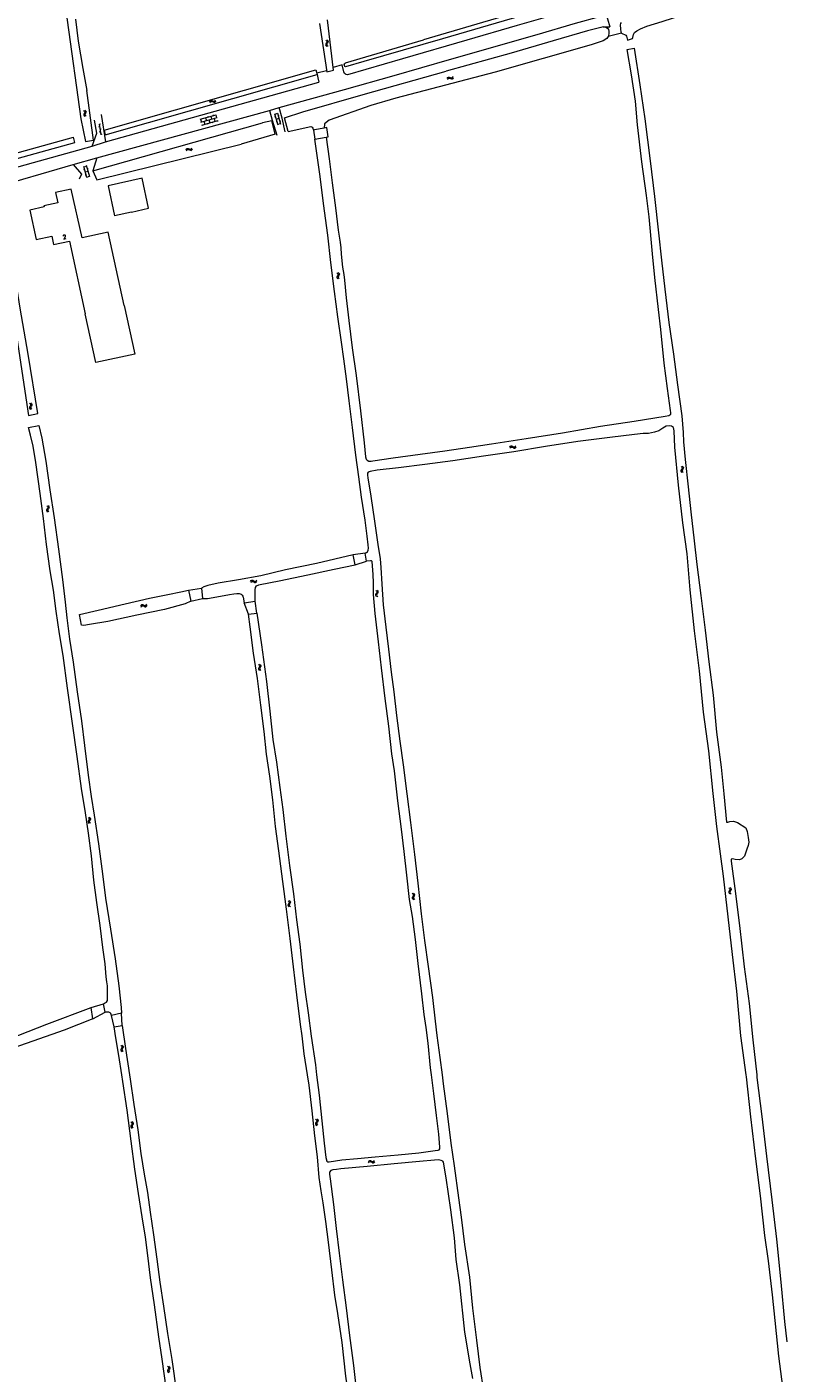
# Model space of a CAD drawing. Header units: metres. Extents: x 189705 to 199106, y 581686 to 588448.
# Tile 411 of 555: x 196180 to 196484, y 587381 to 587919. Entities that reach past the tile are written whole.
import ezdxf

# ---------------------------------------------------------------- set-up
doc = ezdxf.new("R2010")
doc.units = ezdxf.units.M
doc.layers.add('B-WA-OG-GBKN-G', color=7, linetype='Continuous', lineweight=18)
doc.styles.add('Style-STANDARD', font='STANDARD.shx')

msp = doc.modelspace()

# ---------------------------------------------------------------- linework, layer by layer
at = {"layer": 'B-WA-OG-GBKN-G'}
for p, q in [((196299.926, 587912.359), (196299.873, 587912.034)), ((196299.873, 587912.034), (196300.038, 587911.74)), ((196299.913, 587913.941), (196300.226, 587913.681)), ((196300.133, 587912.71), (196299.926, 587912.359)), ((196300.038, 587911.74), (196300.354, 587911.48)), ((196300.337, 587913.072), (196300.133, 587912.71)), ((196300.226, 587913.681), (196300.386, 587913.394)), ((196300.386, 587913.394), (196300.337, 587913.072)), ((196300.417, 587912.445), (196300.364, 587912.12)), ((196300.364, 587912.12), (196300.527, 587911.825)), ((196300.402, 587914.027), (196300.717, 587913.769)), ((196300.622, 587912.798), (196300.417, 587912.445)), ((196300.527, 587911.825), (196300.843, 587911.566)), ((196300.827, 587913.15), (196300.622, 587912.798)), ((196300.717, 587913.769), (196300.879, 587913.484)), ((196300.879, 587913.484), (196300.827, 587913.15)), ((196348.722, 587898.983), (196348.978, 587899.187)), ((196348.978, 587899.187), (196349.316, 587899.189)), ((196349.316, 587899.189), (196349.696, 587899.042)), ((196350.406, 587898.894), (196350.671, 587899.101)), ((196350.671, 587899.101), (196350.878, 587899.454)), ((196348.518, 587898.63), (196348.722, 587898.983)), ((196348.679, 587898.161), (196348.887, 587898.512)), ((196348.887, 587898.512), (196349.145, 587898.715)), ((196349.145, 587898.715), (196349.471, 587898.717)), ((196349.471, 587898.717), (196349.86, 587898.573)), ((196349.696, 587899.042), (196350.077, 587898.895)), ((196349.86, 587898.573), (196350.24, 587898.424)), ((196350.077, 587898.895), (196350.406, 587898.894)), ((196350.24, 587898.424), (196350.569, 587898.422)), ((196350.569, 587898.422), (196350.833, 587898.632)), ((196350.833, 587898.632), (196351.04, 587898.984)), ((196253.51, 587889.321), (196253.715, 587889.673)), ((196253.67, 587888.851), (196253.878, 587889.201)), ((196253.715, 587889.673), (196253.972, 587889.877)), ((196253.878, 587889.201), (196254.137, 587889.404)), ((196253.972, 587889.877), (196254.31, 587889.877)), ((196254.137, 587889.404), (196254.463, 587889.405)), ((196254.31, 587889.877), (196254.689, 587889.729)), ((196254.463, 587889.405), (196254.851, 587889.259)), ((196254.689, 587889.729), (196255.07, 587889.581)), ((196254.851, 587889.259), (196255.231, 587889.109)), ((196255.07, 587889.581), (196255.399, 587889.579)), ((196255.231, 587889.109), (196255.56, 587889.107)), ((196255.399, 587889.579), (196255.665, 587889.785)), ((196255.56, 587889.107), (196255.825, 587889.315)), ((196255.665, 587889.785), (196255.873, 587890.137)), ((196255.825, 587889.315), (196256.033, 587889.667)), ((196203.109, 587885.848), (196203.434, 587885.602)), ((196203.193, 587884.268), (196203.154, 587883.941)), ((196203.154, 587883.941), (196203.332, 587883.655)), ((196203.384, 587884.629), (196203.193, 587884.268)), ((196203.332, 587883.655), (196203.659, 587883.409)), ((196203.571, 587884.999), (196203.384, 587884.629)), ((196203.434, 587885.602), (196203.606, 587885.323)), ((196203.606, 587885.323), (196203.571, 587884.999)), ((196203.594, 587885.955), (196203.92, 587885.712)), ((196203.68, 587884.376), (196203.641, 587884.049)), ((196203.641, 587884.049), (196203.817, 587883.762)), ((196203.868, 587884.738), (196203.68, 587884.376)), ((196203.817, 587883.762), (196204.144, 587883.517)), ((196204.058, 587885.098), (196203.868, 587884.738)), ((196203.92, 587885.712), (196204.094, 587885.435)), ((196204.094, 587885.435), (196204.058, 587885.098)), ((196249.692, 587882.309), (196256.145, 587884.111)), ((196250.015, 587881.153), (196256.468, 587882.956)), ((196252.838, 587883.499), (196252.919, 587883.21)), ((196253.93, 587883.493), (196254.253, 587882.337)), ((196254.861, 587884.064), (196254.941, 587883.775)), ((196255.953, 587884.057), (196256.275, 587882.902)), ((196279.444, 587884.439), (196280.709, 587880.017)), ((196280.652, 587884.577), (196279.499, 587884.247)), ((196279.788, 587883.236), (196279.5, 587883.153)), ((196280.597, 587884.77), (196281.863, 587880.347)), ((196281.203, 587883.745), (196280.914, 587883.662)), ((196209.494, 587879.222), (196209, 587879.145)), ((196209.308, 587880.408), (196209.99, 587876.061)), ((196209.833, 587880.288), (196209.339, 587880.21)), ((196210.143, 587878.312), (196209.649, 587878.235)), ((196249.885, 587882.363), (196250.208, 587881.207)), ((196250.337, 587879.999), (196256.79, 587881.802)), ((196250.53, 587880.053), (196250.611, 587879.764)), ((196250.815, 587882.934), (196250.896, 587882.645)), ((196251.219, 587881.489), (196251.541, 587880.335)), ((196251.907, 587882.928), (196252.23, 587881.772)), ((196252.553, 587880.618), (196252.633, 587880.329)), ((196253.241, 587882.054), (196253.564, 587880.9)), ((196254.575, 587881.183), (196254.656, 587880.894)), ((196255.264, 587882.619), (196255.586, 587881.465)), ((196256.598, 587881.748), (196256.678, 587881.459)), ((196281.23, 587882.558), (196280.076, 587882.228)), ((196280.365, 587881.219), (196280.077, 587881.136)), ((196281.808, 587880.539), (196280.654, 587880.209)), ((196281.835, 587881.535), (196281.547, 587881.453)), ((196209.804, 587877.247), (196209.31, 587877.169)), ((196210.453, 587876.336), (196209.959, 587876.259)), ((196244.079, 587870.081), (196244.283, 587870.434)), ((196244.24, 587869.612), (196244.448, 587869.963)), ((196244.283, 587870.434), (196244.539, 587870.638)), ((196244.448, 587869.963), (196244.706, 587870.166)), ((196244.539, 587870.638), (196244.877, 587870.64)), ((196244.706, 587870.166), (196245.032, 587870.168)), ((196244.877, 587870.64), (196245.257, 587870.493)), ((196245.032, 587870.168), (196245.421, 587870.024)), ((196245.257, 587870.493), (196245.638, 587870.346)), ((196245.421, 587870.024), (196245.801, 587869.875)), ((196245.638, 587870.346), (196245.967, 587870.345)), ((196245.801, 587869.875), (196246.13, 587869.873)), ((196245.967, 587870.345), (196246.232, 587870.552)), ((196246.13, 587869.873), (196246.394, 587870.083)), ((196246.232, 587870.552), (196246.439, 587870.905)), ((196246.394, 587870.083), (196246.601, 587870.435)), ((196204.383, 587859), (196203.15, 587863.431)), ((196203.169, 587862.243), (196203.458, 587862.323)), ((196203.203, 587863.239), (196204.359, 587863.56)), ((196203.766, 587861.216), (196204.923, 587861.537)), ((196205.539, 587859.321), (196204.306, 587863.753)), ((196204.641, 587862.549), (196204.93, 587862.629)), ((196203.785, 587860.029), (196204.074, 587860.11)), ((196204.329, 587859.192), (196205.486, 587859.514)), ((196205.203, 587860.528), (196205.493, 587860.608)), ((196304.394, 587819.316), (196304.335, 587818.992)), ((196304.335, 587818.992), (196304.495, 587818.695)), ((196304.606, 587819.664), (196304.394, 587819.316)), ((196304.406, 587820.898), (196304.715, 587820.633)), ((196304.495, 587818.695), (196304.807, 587818.43)), ((196304.816, 587820.022), (196304.606, 587819.664)), ((196304.715, 587820.633), (196304.87, 587820.343)), ((196304.87, 587820.343), (196304.816, 587820.022)), ((196304.886, 587819.394), (196304.828, 587819.07)), ((196304.828, 587819.07), (196304.986, 587818.773)), ((196305.097, 587819.744), (196304.886, 587819.394)), ((196304.896, 587820.975), (196305.207, 587820.713)), ((196304.986, 587818.773), (196305.297, 587818.508)), ((196305.307, 587820.092), (196305.097, 587819.744)), ((196305.207, 587820.713), (196305.364, 587820.426)), ((196305.364, 587820.426), (196305.307, 587820.092)), ((196181.469, 587768.708), (196181.788, 587768.455)), ((196181.517, 587767.127), (196181.471, 587766.801)), ((196181.471, 587766.801), (196181.643, 587766.51)), ((196181.716, 587767.483), (196181.517, 587767.127)), ((196181.643, 587766.51), (196181.964, 587766.257)), ((196181.912, 587767.848), (196181.716, 587767.483)), ((196181.788, 587768.455), (196181.954, 587768.172)), ((196181.954, 587768.172), (196181.912, 587767.848)), ((196181.956, 587768.804), (196182.277, 587768.554)), ((196182.006, 587767.223), (196181.961, 587766.898)), ((196181.961, 587766.898), (196182.13, 587766.607)), ((196182.203, 587767.581), (196182.006, 587767.223)), ((196182.13, 587766.607), (196182.451, 587766.354)), ((196182.4, 587767.937), (196182.203, 587767.581)), ((196182.277, 587768.554), (196182.445, 587768.273)), ((196182.445, 587768.273), (196182.4, 587767.937)), ((196373.498, 587751.179), (196373.753, 587751.497)), ((196373.588, 587750.691), (196373.845, 587751.007)), ((196373.753, 587751.497), (196374.036, 587751.661)), ((196373.845, 587751.007), (196374.131, 587751.169)), ((196374.036, 587751.661), (196374.371, 587751.612)), ((196374.131, 587751.169), (196374.453, 587751.122)), ((196374.371, 587751.612), (196374.725, 587751.409)), ((196374.453, 587751.122), (196374.816, 587750.921)), ((196374.725, 587751.409), (196375.08, 587751.208)), ((196374.816, 587750.921), (196375.17, 587750.717)), ((196375.08, 587751.208), (196375.405, 587751.157)), ((196375.17, 587750.717), (196375.495, 587750.667)), ((196375.405, 587751.157), (196375.698, 587751.322)), ((196375.495, 587750.667), (196375.788, 587750.834)), ((196375.698, 587751.322), (196375.955, 587751.64)), ((196375.788, 587750.834), (196376.045, 587751.152)), ((196442.01, 587743.429), (196442.314, 587743.158)), ((196442.314, 587743.158), (196442.464, 587742.866)), ((196442.502, 587743.497), (196442.808, 587743.228)), ((196442.808, 587743.228), (196442.959, 587742.938)), ((196442.959, 587742.938), (196442.895, 587742.605)), ((196441.966, 587741.848), (196441.902, 587741.525)), ((196441.902, 587741.525), (196442.056, 587741.225)), ((196442.186, 587742.192), (196441.966, 587741.848)), ((196442.056, 587741.225), (196442.362, 587740.954)), ((196442.403, 587742.545), (196442.186, 587742.192)), ((196442.46, 587741.916), (196442.396, 587741.593)), ((196442.396, 587741.593), (196442.548, 587741.293)), ((196442.464, 587742.866), (196442.403, 587742.545)), ((196442.678, 587742.262), (196442.46, 587741.916)), ((196442.548, 587741.293), (196442.854, 587741.022)), ((196442.895, 587742.605), (196442.678, 587742.262)), ((196188.386, 587727.657), (196188.685, 587727.38)), ((196188.761, 587726.765), (196188.538, 587726.416)), ((196188.685, 587727.38), (196188.828, 587727.085)), ((196188.828, 587727.085), (196188.761, 587726.765)), ((196188.879, 587727.715), (196189.18, 587727.441)), ((196189.255, 587726.816), (196189.031, 587726.477)), ((196189.18, 587727.441), (196189.325, 587727.148)), ((196189.325, 587727.148), (196189.255, 587726.816)), ((196188.312, 587726.076), (196188.241, 587725.755)), ((196188.241, 587725.755), (196188.389, 587725.452)), ((196188.538, 587726.416), (196188.312, 587726.076)), ((196188.389, 587725.452), (196188.69, 587725.175)), ((196188.807, 587726.135), (196188.736, 587725.814)), ((196188.736, 587725.814), (196188.882, 587725.511)), ((196189.031, 587726.477), (196188.807, 587726.135)), ((196188.882, 587725.511), (196189.183, 587725.234)), ((196269.858, 587697.419), (196270.109, 587697.74)), ((196269.954, 587696.932), (196270.207, 587697.251)), ((196270.109, 587697.74), (196270.39, 587697.908)), ((196270.207, 587697.251), (196270.49, 587697.417)), ((196270.39, 587697.908), (196270.725, 587697.863)), ((196270.49, 587697.417), (196270.814, 587697.374)), ((196270.725, 587697.863), (196271.081, 587697.665)), ((196270.814, 587697.374), (196271.179, 587697.178)), ((196271.081, 587697.665), (196271.439, 587697.468)), ((196271.179, 587697.178), (196271.535, 587696.979)), ((196271.439, 587697.468), (196271.765, 587697.422)), ((196271.535, 587696.979), (196271.861, 587696.933)), ((196271.765, 587697.422), (196272.056, 587697.591)), ((196271.861, 587696.933), (196272.152, 587697.104)), ((196272.056, 587697.591), (196272.308, 587697.913)), ((196272.152, 587697.104), (196272.405, 587697.425)), ((196319.861, 587692.218), (196319.787, 587691.898)), ((196319.787, 587691.898), (196319.932, 587691.593)), ((196320.091, 587692.555), (196319.861, 587692.218)), ((196319.932, 587691.593), (196320.229, 587691.313)), ((196319.952, 587693.798), (196320.248, 587693.518)), ((196320.318, 587692.902), (196320.091, 587692.555)), ((196320.248, 587693.518), (196320.389, 587693.221)), ((196320.357, 587692.272), (196320.282, 587691.951)), ((196320.282, 587691.951), (196320.425, 587691.646)), ((196320.389, 587693.221), (196320.318, 587692.902)), ((196320.585, 587692.611), (196320.357, 587692.272)), ((196320.425, 587691.646), (196320.723, 587691.366)), ((196320.446, 587693.851), (196320.744, 587693.573)), ((196320.812, 587692.948), (196320.585, 587692.611)), ((196320.744, 587693.573), (196320.886, 587693.278)), ((196320.886, 587693.278), (196320.812, 587692.948)), ((196225.933, 587687.618), (196226.161, 587687.955)), ((196226.063, 587687.138), (196226.293, 587687.474)), ((196226.161, 587687.955), (196226.43, 587688.142)), ((196226.293, 587687.474), (196226.564, 587687.659)), ((196226.43, 587688.142), (196226.768, 587688.12)), ((196226.564, 587687.659), (196226.89, 587687.639)), ((196226.768, 587688.12), (196227.137, 587687.948)), ((196226.89, 587687.639), (196227.268, 587687.469)), ((196227.137, 587687.948), (196227.507, 587687.776)), ((196227.268, 587687.469), (196227.637, 587687.294)), ((196227.507, 587687.776), (196227.835, 587687.752)), ((196227.637, 587687.294), (196227.965, 587687.271)), ((196227.835, 587687.752), (196228.114, 587687.941)), ((196227.965, 587687.271), (196228.243, 587687.461)), ((196228.114, 587687.941), (196228.344, 587688.279)), ((196228.243, 587687.461), (196228.474, 587687.799)), ((196273.046, 587662.607), (196272.996, 587662.282)), ((196272.996, 587662.282), (196273.163, 587661.989)), ((196273.018, 587664.189), (196273.334, 587663.932)), ((196273.25, 587662.961), (196273.046, 587662.607)), ((196273.45, 587663.324), (196273.25, 587662.961)), ((196273.334, 587663.932), (196273.497, 587663.647)), ((196273.497, 587663.647), (196273.45, 587663.324)), ((196273.536, 587662.698), (196273.486, 587662.373)), ((196273.486, 587662.373), (196273.652, 587662.08)), ((196273.506, 587664.279), (196273.824, 587664.025)), ((196273.738, 587663.053), (196273.536, 587662.698)), ((196273.94, 587663.406), (196273.738, 587663.053)), ((196273.824, 587664.025), (196273.988, 587663.742)), ((196273.988, 587663.742), (196273.94, 587663.406)), ((196273.163, 587661.989), (196273.481, 587661.733)), ((196273.652, 587662.08), (196273.97, 587661.823)), ((196204.873, 587603.021), (196205.192, 587602.768)), ((196205.361, 587603.117), (196205.681, 587602.866)), ((196204.919, 587601.44), (196204.872, 587601.114)), ((196204.872, 587601.114), (196205.043, 587600.823)), ((196205.119, 587601.796), (196204.919, 587601.44)), ((196205.043, 587600.823), (196205.364, 587600.57)), ((196205.315, 587602.161), (196205.119, 587601.796)), ((196205.192, 587602.768), (196205.358, 587602.484)), ((196205.358, 587602.484), (196205.315, 587602.161)), ((196205.408, 587601.536), (196205.362, 587601.21)), ((196205.362, 587601.21), (196205.53, 587600.919)), ((196205.606, 587601.893), (196205.408, 587601.536)), ((196205.53, 587600.919), (196205.851, 587600.666)), ((196205.804, 587602.249), (196205.606, 587601.893)), ((196205.681, 587602.866), (196205.849, 587602.584)), ((196205.849, 587602.584), (196205.804, 587602.249)), ((196334.853, 587572.27), (196334.522, 587572.511)), ((196334.6, 587570.594), (196334.632, 587570.931)), ((196334.779, 587570.319), (196334.6, 587570.594)), ((196334.632, 587570.931), (196334.816, 587571.294)), ((196334.816, 587571.294), (196334.999, 587571.659)), ((196335.033, 587571.986), (196334.853, 587572.27)), ((196334.999, 587571.659), (196335.033, 587571.986)), ((196335.336, 587572.385), (196335.005, 587572.626)), ((196335.087, 587570.713), (196335.117, 587571.038)), ((196335.263, 587570.436), (196335.087, 587570.713)), ((196335.117, 587571.038), (196335.299, 587571.411)), ((196335.299, 587571.411), (196335.484, 587571.774)), ((196335.518, 587572.101), (196335.336, 587572.385)), ((196335.484, 587571.774), (196335.518, 587572.101)), ((196461.105, 587573.265), (196461.051, 587572.94)), ((196461.051, 587572.94), (196461.215, 587572.646)), ((196461.094, 587574.847), (196461.408, 587574.586)), ((196461.312, 587573.616), (196461.105, 587573.265)), ((196461.215, 587572.646), (196461.53, 587572.385)), ((196461.517, 587573.977), (196461.312, 587573.616)), ((196461.408, 587574.586), (196461.567, 587574.299)), ((196461.567, 587574.299), (196461.517, 587573.977)), ((196461.596, 587573.35), (196461.542, 587573.025)), ((196461.542, 587573.025), (196461.705, 587572.731)), ((196461.584, 587574.932), (196461.899, 587574.674)), ((196461.802, 587573.703), (196461.596, 587573.35)), ((196461.705, 587572.731), (196462.02, 587572.47)), ((196462.007, 587574.054), (196461.802, 587573.703)), ((196461.899, 587574.674), (196462.06, 587574.389)), ((196462.06, 587574.389), (196462.007, 587574.054)), ((196284.858, 587568.089), (196284.806, 587567.764)), ((196284.806, 587567.764), (196284.972, 587567.47)), ((196284.838, 587569.671), (196285.153, 587569.412)), ((196285.064, 587568.442), (196284.858, 587568.089)), ((196284.972, 587567.47), (196285.289, 587567.212)), ((196285.266, 587568.804), (196285.064, 587568.442)), ((196285.153, 587569.412), (196285.314, 587569.126)), ((196285.314, 587569.126), (196285.266, 587568.804)), ((196285.349, 587568.177), (196285.297, 587567.852)), ((196285.297, 587567.852), (196285.461, 587567.558)), ((196285.327, 587569.759), (196285.644, 587569.502)), ((196285.552, 587568.531), (196285.349, 587568.177)), ((196285.461, 587567.558), (196285.778, 587567.3)), ((196285.756, 587568.884), (196285.552, 587568.531)), ((196285.644, 587569.502), (196285.806, 587569.218)), ((196285.806, 587569.218), (196285.756, 587568.884)), ((196335.109, 587570.081), (196334.779, 587570.319)), ((196335.592, 587570.196), (196335.263, 587570.436)), ((196217.947, 587511.75), (196218.268, 587511.5)), ((196218.268, 587511.5), (196218.437, 587511.218)), ((196218.433, 587511.851), (196218.756, 587511.603)), ((196218.756, 587511.603), (196218.927, 587511.324)), ((196218.008, 587510.17), (196217.965, 587509.843)), ((196217.965, 587509.843), (196218.139, 587509.554)), ((196218.205, 587510.527), (196218.008, 587510.17)), ((196218.139, 587509.554), (196218.462, 587509.304)), ((196218.397, 587510.895), (196218.205, 587510.527)), ((196218.437, 587511.218), (196218.397, 587510.895)), ((196218.497, 587510.27), (196218.454, 587509.944)), ((196218.454, 587509.944), (196218.625, 587509.655)), ((196218.691, 587510.63), (196218.497, 587510.27)), ((196218.625, 587509.655), (196218.949, 587509.405)), ((196218.885, 587510.987), (196218.691, 587510.63)), ((196218.927, 587511.324), (196218.885, 587510.987)), ((196221.975, 587481.18), (196222.294, 587480.927)), ((196222.023, 587479.599), (196221.977, 587479.273)), ((196221.977, 587479.273), (196222.149, 587478.982)), ((196222.222, 587479.955), (196222.023, 587479.599)), ((196222.418, 587480.32), (196222.222, 587479.955)), ((196222.294, 587480.927), (196222.46, 587480.644)), ((196222.46, 587480.644), (196222.418, 587480.32)), ((196222.462, 587481.276), (196222.783, 587481.026)), ((196222.512, 587479.695), (196222.467, 587479.37)), ((196222.467, 587479.37), (196222.636, 587479.079)), ((196222.709, 587480.053), (196222.512, 587479.695)), ((196222.636, 587479.079), (196222.957, 587478.826)), ((196222.906, 587480.409), (196222.709, 587480.053)), ((196222.783, 587481.026), (196222.951, 587480.745)), ((196222.951, 587480.745), (196222.906, 587480.409)), ((196295.898, 587480.676), (196295.844, 587480.352)), ((196295.844, 587480.352), (196296.008, 587480.057)), ((196295.891, 587482.258), (196296.204, 587481.997)), ((196296.107, 587481.027), (196295.898, 587480.676)), ((196296.008, 587480.057), (196296.322, 587479.796)), ((196296.312, 587481.388), (196296.107, 587481.027)), ((196296.204, 587481.997), (196296.363, 587481.71)), ((196296.363, 587481.71), (196296.312, 587481.388)), ((196296.39, 587480.76), (196296.336, 587480.436)), ((196296.336, 587480.436), (196296.497, 587480.141)), ((196296.381, 587482.342), (196296.695, 587482.083)), ((196296.596, 587481.113), (196296.39, 587480.76)), ((196296.497, 587480.141), (196296.812, 587479.88)), ((196296.802, 587481.464), (196296.596, 587481.113)), ((196296.695, 587482.083), (196296.856, 587481.798)), ((196296.856, 587481.798), (196296.802, 587481.464)), ((196222.149, 587478.982), (196222.47, 587478.729)), ((196316.989, 587465.336), (196317.257, 587465.642)), ((196317.057, 587464.844), (196317.328, 587465.149)), ((196317.257, 587465.642), (196317.547, 587465.794)), ((196317.328, 587465.149), (196317.62, 587465.298)), ((196317.547, 587465.794), (196317.88, 587465.73)), ((196317.62, 587465.298), (196317.94, 587465.237)), ((196317.88, 587465.73), (196318.224, 587465.513)), ((196317.94, 587465.237), (196318.294, 587465.021)), ((196318.224, 587465.513), (196318.57, 587465.296)), ((196318.294, 587465.021), (196318.638, 587464.802)), ((196318.57, 587465.296), (196318.893, 587465.231)), ((196318.638, 587464.802), (196318.961, 587464.737)), ((196318.893, 587465.231), (196319.193, 587465.383)), ((196318.961, 587464.737), (196319.261, 587464.891)), ((196319.193, 587465.383), (196319.463, 587465.69)), ((196319.261, 587464.891), (196319.532, 587465.198)), ((196236.677, 587383.398), (196236.995, 587383.143)), ((196236.919, 587382.171), (196236.718, 587381.816)), ((196237.116, 587382.536), (196236.919, 587382.171)), ((196236.995, 587383.143), (196237.16, 587382.859)), ((196237.16, 587382.859), (196237.116, 587382.536)), ((196237.165, 587383.492), (196237.485, 587383.24)), ((196237.406, 587382.268), (196237.207, 587381.911)), ((196237.605, 587382.622), (196237.406, 587382.268)), ((196237.485, 587383.24), (196237.651, 587382.958)), ((196237.651, 587382.958), (196237.605, 587382.622)), ((196236.718, 587381.816), (196236.67, 587381.49)), ((196236.67, 587381.49), (196236.84, 587381.199)), ((196236.84, 587381.199), (196237.16, 587380.945)), ((196237.207, 587381.911), (196237.16, 587381.585)), ((196237.16, 587381.585), (196237.328, 587381.293)), ((196237.328, 587381.293), (196237.648, 587381.039))]:
    msp.add_line(p, q, dxfattribs=at)
at = {"layer": 'B-WA-OG-GBKN-G', "flags": 128}
for points in [[(196193.392, 587953.142), (196191.612, 587951.259), (196190.196, 587949.449), (196189.484, 587947.29), (196189.634, 587945.166), (196190.902, 587943.397), (196192.743, 587942.077), (196193.658, 587940.69), (196194.063, 587938.726), (196196.552, 587921.985), (196201.937, 587882.525)], [(196431.364, 587935.317), (196413.539, 587930.341), (196394.24, 587924.938), (196376.517, 587919.837), (196356.327, 587913.978), (196330.569, 587906.477), (196308.65, 587900.138), (196308.116, 587900.164), (196307.837, 587900.317), (196307.456, 587900.547), (196307.102, 587901.284), (196306.523, 587904.106), (196302.944, 587902.974)], [(196410.112, 587932.558), (196374.431, 587922.572), (196346.632, 587914.435), (196315.189, 587905.446), (196307.878, 587903.32), (196307.57, 587903.467), (196307.341, 587904.311), (196307.407, 587904.592), (196307.796, 587904.847), (196339.046, 587914.059)], [(196409.074, 587934.567), (196404.726, 587933.254), (196385.808, 587927.799), (196360.329, 587920.297), (196339.046, 587914.059)], [(196422.609, 587914.584), (196422.686, 587915.054), (196422.967, 587916.222), (196423.426, 587916.958), (196424.393, 587917.744), (196425.767, 587918.504), (196428.386, 587919.49), (196434.439, 587921.385), (196443.161, 587924.165), (196455.468, 587928.056), (196469.174, 587932.123), (196477.006, 587934.523), (196481.507, 587935.81)], [(196199.919, 587922.387), (196200.97, 587913.568), (196202.845, 587902.575), (196204.382, 587893.854)], [(196281.288, 587886.982), (196307.368, 587894.245), (196327.278, 587899.876), (196349.4, 587906.24), (196384.414, 587916.214), (196399.849, 587920.685), (196409.511, 587923.386), (196410.528, 587923.613), (196411.011, 587923.561), (196411.519, 587923.51), (196411.9, 587923.382), (196412.306, 587923.127), (196412.61, 587922.517), (196413.595, 587919.263)], [(196297.478, 587920.575), (196300.382, 587901.246), (196303.062, 587901.994), (196300.634, 587922.135)], [(196418.046, 587920.957), (196417.816, 587920.576), (196417.714, 587920.094), (196417.837, 587918.289), (196417.962, 587917.222)], [(196410.926, 587919.242), (196409.91, 587919.066), (196404.545, 587917.627), (196390.915, 587913.662), (196374.082, 587908.813), (196348.07, 587901.491)], [(196412.927, 587915.351), (196412.265, 587914.615), (196410.865, 587913.703), (196406.008, 587912.06)], [(196410.926, 587919.242), (196413.595, 587919.263)], [(196410.926, 587919.242), (196411.867, 587919.113), (196412.603, 587918.705), (196412.932, 587918.273), (196413.109, 587917.51), (196413.107, 587916.443), (196412.927, 587915.351)], [(196418.216, 587916.79), (196412.927, 587915.351)], [(196417.962, 587917.222), (196418.216, 587916.79)], [(196418.216, 587916.79), (196419.942, 587915.923), (196420.247, 587915.515), (196420.553, 587914.009)], [(196406.008, 587912.06), (196367.666, 587901.204), (196327.983, 587890.702), (196317.935, 587887.785), (196301.272, 587881.881), (196299.434, 587880.5), (196299.364, 587878.775)], [(196300.137, 587875.131), (196301.272, 587866.524), (196302.541, 587856.875), (196303.797, 587846.932), (196304.93, 587837.928), (196305.656, 587833.197), (196305.915, 587830.884), (196306.082, 587828.298), (196306.599, 587823.183), (196307.157, 587820.141), (196307.409, 587817.88), (196308.159, 587810.869), (196309.221, 587801.845), (196310.489, 587790.802), (196312.057, 587779.764), (196313.844, 587765.678), (196315.319, 587752.908), (196315.875, 587747.22), (196316.154, 587746.379), (196316.538, 587745.884), (196317.144, 587745.577), (196318.141, 587745.557), (196318.825, 587745.647), (196326.845, 587746.84), (196337.668, 587748.277), (196347.604, 587749.683), (196357.39, 587751.154), (196366.206, 587752.496), (196380.024, 587754.574), (196394.651, 587756.884), (196409.853, 587759.454), (196423.318, 587761.545), (196435.629, 587763.568), (196437.071, 587763.773), (196437.882, 587764.364), (196437.923, 587765.049), (196437.853, 587765.78), (196436.617, 587774.592), (196435.313, 587784.695), (196433.867, 587798.23), (196433.04, 587806.251), (196431.586, 587819.03), (196430.626, 587828.506), (196429.275, 587843.28), (196428.201, 587851.745), (196426.273, 587865.269), (196424.531, 587880.091), (196423.838, 587889.494), (196422.182, 587900.029), (196420.415, 587910.185)], [(196420.415, 587910.185), (196423.314, 587910.768)], [(196420.553, 587914.009), (196422.609, 587914.584)], [(196423.314, 587910.768), (196425.554, 587896.027), (196427.508, 587882.431), (196429.656, 587865.691), (196431.36, 587851.365), (196432.96, 587836.922), (196434.19, 587825.88), (196435.556, 587814.387), (196437.178, 587801.001), (196438.958, 587788.3), (196440.636, 587776.121), (196442.312, 587763.707), (196442.83, 587756.985), (196442.957, 587753.194), (196443.604, 587746.14), (196444.815, 587735.286), (196445.982, 587725.255), (196447.211, 587713.586), (196448.289, 587704.228), (196449.907, 587691.742), (196451.717, 587677.938), (196453.112, 587665.225), (196454.897, 587651.95), (196456.17, 587637.044), (196458.045, 587623.116), (196459.139, 587612.394), (196460.211, 587601.123), (196460.649, 587601.129), (196461.524, 587601.401), (196462.92, 587601.521), (196464.615, 587600.955), (196467.924, 587598.761), (196468.449, 587597.396), (196468.899, 587595.013), (196469.051, 587593.101), (196468.805, 587591.712), (196468.312, 587590.317), (196467.931, 587589.066), (196467.352, 587587.456), (196466.338, 587586.388), (196465.43, 587586.038), (196463.656, 587586.16), (196462.528, 587586.457), (196462.071, 587586.354), (196462.01, 587585.454), (196462.331, 587583.495), (196463.456, 587574.489), (196465.329, 587559.706), (196467.242, 587543.22), (196469.239, 587528.502)], [(196211.358, 587877.978), (196295.936, 587902.077), (196296.512, 587900.206)], [(196211.358, 587877.978), (196211.748, 587876.126), (196296.512, 587900.206)], [(196290.706, 587885.229), (196314.862, 587892.275), (196348.07, 587901.491)], [(196296.32, 587900.829), (196300.297, 587901.81)], [(196296.512, 587900.206), (196296.72, 587898.849), (196297.22, 587897.122)], [(196156.094, 587857.49), (196206.472, 587871.566), (196211.882, 587873.247), (196297.22, 587897.122)], [(196201.937, 587882.525), (196203.89, 587873.443), (196207.008, 587873.979), (196204.382, 587893.854)], [(196165.814, 587854.623), (196198.969, 587864.151), (196208.433, 587866.847), (196277.505, 587885.844), (196281.288, 587886.982)], [(196210.182, 587884.176), (196211.882, 587873.247)], [(196277.505, 587885.844), (196278.542, 587881.989), (196280.332, 587875.899)], [(196283.726, 587877.244), (196282.447, 587882.775), (196281.288, 587886.982)], [(196283.464, 587882.881), (196290.706, 587885.229)], [(196206.472, 587871.566), (196208.377, 587876.734), (196207.453, 587881.963)], [(196206.788, 587861.629), (196274.69, 587880.896)], [(196278.415, 587881.625), (196274.69, 587880.896)], [(196279.759, 587876.313), (196278.415, 587881.625)], [(196284.934, 587877.395), (196283.464, 587882.881)], [(196284.934, 587877.395), (196294.009, 587879.361), (196294.474, 587879.125), (196294.73, 587878.793), (196295, 587877.959)], [(196299.364, 587878.775), (196295.498, 587878.049), (196295, 587877.959)], [(196295, 587877.959), (196295.517, 587874.323)], [(196300.137, 587875.131), (196300.927, 587875.287), (196300.431, 587878.975), (196299.364, 587878.775)], [(196104.31, 587846.593), (196103.915, 587848.788), (196199.044, 587875.19)], [(196104.31, 587846.593), (196199.577, 587873.052), (196199.044, 587875.19)], [(196208.363, 587858.111), (196266.045, 587872.368)], [(196279.759, 587876.313), (196266.045, 587872.368)], [(196295.517, 587874.323), (196300.137, 587875.131)], [(196315.724, 587708.736), (196316.26, 587708.993), (196316.592, 587709.292), (196316.86, 587709.892), (196316.965, 587710.712), (196316.946, 587712.009), (196316.558, 587715.579), (196315.69, 587721.899), (196314.258, 587731.112), (196313.124, 587739.309), (196311.997, 587747.916), (196310.579, 587758.999), (196309.35, 587769.599), (196308.21, 587778.395), (196307.116, 587786.501), (196306.196, 587793.081), (196304.823, 587803.304), (196303.391, 587813.364), (196301.973, 587825.033), (196300.711, 587835.895), (196299.086, 587848.587), (196297.668, 587859.455), (196295.517, 587874.323)], [(196208.433, 587866.847), (196206.788, 587861.629)], [(196198.969, 587864.151), (196202.255, 587860.367), (196201.267, 587858.296)], [(196206.788, 587861.629), (196208.363, 587858.111)], [(196222.248, 587845.198), (196229.098, 587846.675), (196226.506, 587858.687), (196212.952, 587855.695), (196215.399, 587843.721)], [(196202.493, 587834.881), (196198.188, 587854.381), (196191.883, 587852.989), (196192.782, 587848.918), (196187.232, 587847.693), (196187.34, 587847.204), (196181.648, 587845.948)], [(196181.648, 587845.948), (196184.198, 587834.175), (196190.35, 587835.507), (196191.068, 587832.191), (196197.475, 587833.579), (196203.774, 587804.498)], [(196222.248, 587845.198), (196215.399, 587843.721)], [(196219.306, 587807.862), (196212.962, 587837.149), (196202.493, 587834.881)], [(196184.833, 587764.61), (196180.984, 587788.339), (196177.737, 587806.766), (196175.373, 587821.959), (196174.876, 587822.278), (196172.514, 587821.84), (196172.397, 587821.591), (196181.048, 587763.841)], [(196219.306, 587807.862), (196223.524, 587788.388), (196207.992, 587785.024), (196203.774, 587804.498)], [(196181.048, 587763.841), (196184.833, 587764.61)], [(196181.06, 587758.961), (196185.237, 587759.844)], [(196185.237, 587759.844), (196186.386, 587754.697), (196188.014, 587745.575), (196189.608, 587734.029), (196191.325, 587722.816), (196193.042, 587710.326), (196194.654, 587698.2), (196195.735, 587689.17), (196196.362, 587682.883), (196197.476, 587674.289), (196198.889, 587665.05), (196200.495, 587653.231), (196202.219, 587641.665), (196203.514, 587631.82), (196204.964, 587619.897), (196206.156, 587611.368), (196207.388, 587603.908), (196209.073, 587592.427), (196210.633, 587580.393), (196211.85, 587570.75), (196213.86, 587558.227), (196215.714, 587546.454), (196217.165, 587535.586), (196218.155, 587526.907), (196218.28, 587524.716)], [(196468.064, 587500), (196465.949, 587515.676), (196464.273, 587533.466), (196462.622, 587548.209), (196460.822, 587563.253), (196459.005, 587579.471), (196457.841, 587588.392), (196456.291, 587599.403), (196454.858, 587612.547), (196453.063, 587629.607), (196451.035, 587645.055), (196449.409, 587661.664), (196447.422, 587677.7), (196445.697, 587694.016), (196444.397, 587708.405), (196442.76, 587720.858), (196441.031, 587735.876), (196439.525, 587751.121), (196439.222, 587757.665), (196438.965, 587758.932), (196438.236, 587759.521), (196437.231, 587759.667), (196436.037, 587759.566), (196434.749, 587758.675), (196433.187, 587757.668), (196431.346, 587757.079), (196429.016, 587756.642), (196426.836, 587756.582), (196423.429, 587756.148), (196413.509, 587754.98), (196400.743, 587753.415), (196387.859, 587751.335), (196375.137, 587749.313), (196363.055, 587747.482), (196350.787, 587745.714), (196339.599, 587744.198), (196328.979, 587742.891), (196320.542, 587741.855), (196317.662, 587741.427), (196316.951, 587741.154), (196316.651, 587740.751), (196316.612, 587739.975), (196316.774, 587738.907)], [(196211.064, 587528.445), (196211.447, 587528.633), (196212.212, 587529.048), (196212.629, 587529.758), (196212.722, 587531.452), (196212.724, 587533.511), (196212.647, 587535.556), (196212.401, 587537.27), (196212.122, 587539.218), (196211.677, 587544.456), (196210.77, 587550.933), (196209.78, 587559.689), (196208.445, 587568.948), (196207.136, 587577.907), (196206.252, 587587.589), (196205.008, 587596.743), (196203.809, 587604.861), (196202.279, 587614.576), (196200.596, 587627.425), (196198.71, 587640.573), (196196.663, 587654.751), (196194.888, 587667.737), (196193.41, 587676.461), (196192.075, 587685.55), (196191.026, 587693.864), (196189.794, 587701.696), (196188.311, 587712.199), (196187.081, 587722.539), (196185.721, 587732.521), (196184.056, 587744.998), (196182.882, 587751.455), (196181.863, 587755.879), (196181.06, 587758.961)], [(196316.774, 587738.907), (196317.973, 587731.551), (196319.464, 587721.471), (196320.792, 587712.245), (196321.634, 587706.492), (196321.977, 587702.928), (196322.33, 587696.367), (196322.929, 587688.015), (196323.964, 587679.167), (196325.039, 587670.293), (196326.1, 587661.152), (196327.149, 587653.17), (196328.249, 587643.833), (196329.577, 587633.487), (196330.846, 587624.046), (196332.387, 587612.435), (196333.805, 587600.962), (196335.385, 587588.133), (196336.718, 587576.692), (196338.05, 587564.475), (196339.455, 587553.757), (196340.926, 587543.326), (196342.577, 587530.888), (196343.625, 587521.414), (196344.285, 587515.713), (196345.607, 587506.963), (196346.443, 587500)], [(196310.894, 587708.016), (196296.205, 587704.635), (196283.825, 587701.994), (196274.031, 587699.624), (196265.098, 587698.008), (196256.921, 587696.66), (196252.836, 587695.803), (196251.167, 587695.277), (196250.254, 587694.742)], [(196315.724, 587708.736), (196310.894, 587708.016)], [(196311.63, 587704.035), (196310.894, 587708.016)], [(196311.63, 587704.035), (196316.291, 587705.453)], [(196316.291, 587705.453), (196315.724, 587708.736)], [(196330.207, 587598.293), (196328.77, 587609.564), (196327.372, 587621.598), (196326.387, 587628.407), (196325.099, 587639.535), (196323.707, 587650.605), (196322.258, 587662.893), (196321.061, 587673.22), (196319.708, 587684.557), (196319.076, 587692.121), (196319.086, 587696.838), (196318.867, 587700.193), (196318.428, 587705.38), (196318.266, 587705.627), (196317.998, 587705.706), (196317.81, 587705.706), (196316.291, 587705.453)], [(196271.73, 587689.509), (196271.658, 587691.806), (196271.666, 587692.868), (196271.673, 587693.982), (196271.902, 587694.998), (196272.293, 587695.623), (196273.212, 587696.065), (196273.668, 587696.13), (196281.35, 587697.622), (196292.701, 587699.998), (196303.348, 587702.276), (196311.63, 587704.035)], [(196245.069, 587693.964), (196250.254, 587694.742)], [(196250.254, 587694.742), (196250.675, 587690.611)], [(196201.517, 587684.184), (196208.944, 587685.945), (196219.657, 587688.406), (196229.47, 587690.652), (196236.846, 587692.112), (196242.019, 587693.209), (196245.069, 587693.964)], [(196245.985, 587689.539), (196243.65, 587688.405), (196235.407, 587686.17), (196224.402, 587683.873), (196212.784, 587681.4), (196205.48, 587680.122), (196203.173, 587679.779), (196202.209, 587679.962)], [(196245.069, 587693.964), (196245.985, 587689.539)], [(196245.985, 587689.539), (196250.675, 587690.611)], [(196250.675, 587690.611), (196252.662, 587690.63), (196254.87, 587691), (196261.438, 587692.219), (196263.204, 587692.491), (196264.351, 587692.588), (196265.315, 587692.581), (196266.051, 587692.326), (196266.546, 587691.928), (196266.78, 587691.498), (196266.949, 587691.101), (196267.352, 587688.891)], [(196267.352, 587688.891), (196271.73, 587689.509)], [(196272.439, 587684.714), (196271.73, 587689.509)], [(196202.209, 587679.962), (196201.517, 587684.184)], [(196269.069, 587684.285), (196267.352, 587688.891)], [(196269.069, 587684.285), (196272.439, 587684.714)], [(196292.652, 587500), (196291.367, 587508.388), (196290.448, 587515.653), (196289.871, 587520.16), (196288.35, 587532.058), (196287.016, 587543.245), (196285.677, 587554.51), (196284.279, 587566.27), (196282.737, 587577.334), (196281.209, 587589.589), (196279.888, 587599.408), (196278.75, 587610.041), (196277.585, 587619.547), (196276.263, 587628.35), (196275.312, 587637.419), (196274.004, 587647.916), (196272.651, 587658.51), (196271.096, 587668.746), (196269.723, 587679.236), (196269.069, 587684.285)], [(196272.439, 587684.714), (196274.212, 587672.057), (196276.233, 587657.39), (196277.599, 587645.493), (196278.782, 587634.156), (196280.202, 587625.152), (196281.633, 587614.961), (196282.825, 587606.107), (196283.937, 587595.441), (196285.478, 587583.694), (196286.987, 587572.461), (196288.263, 587561.984), (196289.519, 587552.302), (196290.579, 587541.839), (196291.738, 587533.114), (196292.872, 587524.872), (196294.109, 587515.418), (196295.767, 587503.99), (196296.262, 587500)], [(196342.225, 587500), (196341.865, 587502.763), (196340.856, 587512.706), (196340.086, 587518.895), (196339.269, 587524.134), (196338.396, 587532.46), (196336.94, 587544.612), (196335.872, 587554.085), (196334.557, 587563.402), (196333.488, 587570.087), (196332.355, 587579.952), (196331.333, 587589.301), (196330.207, 587598.293)], [(196206.116, 587526.921), (196211.064, 587528.445)], [(196211.682, 587525.041), (196211.064, 587528.445)], [(196469.239, 587528.502), (196470.741, 587513.995), (196472.264, 587500)], [(196135.298, 587500.49), (196135.776, 587500.016), (196137.33, 587500.243), (196147.884, 587504.434), (196188.391, 587520.238), (196206.116, 587526.921)], [(196206.779, 587522.364), (196195.375, 587517.941), (196175.183, 587510.808), (196144.231, 587500)], [(196206.779, 587522.364), (196206.116, 587526.921)], [(196206.779, 587522.364), (196211.682, 587525.041)], [(196214.274, 587523.71), (196213.979, 587524.546), (196213.66, 587524.852), (196213.146, 587525.041), (196212.605, 587525.087), (196211.682, 587525.041)], [(196218.28, 587524.716), (196214.274, 587523.71)], [(196215.287, 587519.193), (196214.274, 587523.71)], [(196218.541, 587519.773), (196218.28, 587524.716)], [(196215.287, 587519.193), (196218.541, 587519.773)], [(196218.428, 587500), (196217.194, 587507.784), (196215.981, 587514.873), (196215.287, 587519.193)], [(196218.541, 587519.773), (196219.875, 587510.536), (196221.508, 587500)], [(196236.066, 587374.743), (196234.583, 587386.288), (196233.203, 587395.136), (196231.389, 587407.985), (196229.892, 587418.801), (196228.727, 587427.792), (196227.788, 587435.083), (196226.57, 587443.241), (196225.072, 587452.506), (196223.523, 587462.299), (196222.098, 587473.505), (196220.479, 587485.924), (196218.84, 587497.398), (196218.428, 587500)], [(196221.508, 587500), (196221.774, 587498.286), (196223.2, 587488.194), (196224.736, 587478.023), (196226.038, 587468.471), (196227.314, 587460.209), (196228.644, 587452.912), (196229.765, 587445.08), (196231.028, 587436.056), (196232.324, 587426.276), (196233.626, 587417.005), (196235.097, 587407.427), (196236.711, 587396.474), (196238.409, 587386.121), (196240.216, 587372.901)], [(196310.364, 587359.249), (196309.122, 587371.322), (196308.021, 587379.42), (196306.54, 587392.862), (196304.784, 587404.498), (196303.513, 587411.913), (196302.302, 587422.012), (196301.054, 587433.114), (196299.914, 587441.337), (196298.942, 587448.817), (196298.138, 587453.599), (196297.289, 587458.884), (196296.586, 587467.262), (196295.609, 587475.589), (196294.515, 587485.584), (196293.292, 587495.826), (196292.652, 587500)], [(196296.262, 587500), (196297.269, 587491.871), (196298.362, 587481.635), (196299.345, 587472.735), (196299.986, 587466.891), (196300.336, 587465.464), (196300.753, 587465.184), (196301.274, 587465.164), (196306.409, 587465.954), (196312.618, 587466.523), (196319.635, 587467.26), (196328.841, 587468.002), (196337.089, 587468.836), (196343.715, 587469.671), (196344.849, 587469.852), (196345.302, 587469.99), (196345.533, 587470.414), (196345.579, 587471.092), (196345.101, 587476.265), (196344.214, 587483.699), (196343.199, 587492.527), (196342.225, 587500)], [(196346.443, 587500), (196346.882, 587496.343), (196348.489, 587484.55), (196349.919, 587472.652), (196351.332, 587463.563), (196352.996, 587450.76), (196354.111, 587443.039), (196355.444, 587432.191), (196357.408, 587419.095), (196358.668, 587406.65), (196360.241, 587393.874), (196361.529, 587382.895), (196362.981, 587373.617)], [(196479.709, 587401.658), (196478.548, 587411.976), (196476.966, 587425.571), (196475.499, 587435.74), (196473.785, 587451.566), (196471.972, 587466.447), (196469.948, 587483.233), (196468.176, 587499.17), (196468.064, 587500)], [(196472.264, 587500), (196472.378, 587498.952), (196474.288, 587483.275), (196476.19, 587467.513), (196478.245, 587450.01), (196480.187, 587434.32), (196481.877, 587417.117), (196483.362, 587401.272), (196484.359, 587393.198)], [(196358.737, 587378.533), (196357.666, 587384.397), (196355.611, 587397.031), (196353.515, 587415.945), (196352.142, 587426.09), (196351.419, 587434.749), (196349.988, 587445.988), (196348.116, 587458.817), (196347.046, 587465.131), (196346.779, 587465.457), (196346.076, 587465.726), (196345.022, 587465.949), (196343.412, 587465.872), (196337.399, 587465.395), (196327.261, 587464.413), (196316.472, 587463.32), (196305.949, 587462.378), (196304.19, 587462.177), (196302.75, 587461.989), (196301.955, 587461.697), (196301.453, 587461.124), (196301.368, 587460.322), (196301.64, 587458.342)], [(196301.64, 587458.342), (196303.033, 587448.145), (196304.133, 587438.522), (196305.35, 587428.67), (196306.605, 587418.024), (196308.062, 587406.811), (196309.473, 587395.709), (196311.027, 587383.707), (196312.412, 587371.836)], [(196482.699, 587375.2), (196481.152, 587387.451), (196479.709, 587401.658)]]:
    msp.add_lwpolyline(points, dxfattribs=at)

# ---------------------------------------------------------------- texts
at = {"layer": 'B-WA-OG-GBKN-G', "style": 'Style-STANDARD'}
msp.add_text('2', height=1.6, rotation=12.29886, dxfattribs=at).set_placement((196195.058, 587834.347))

doc.saveas('drawing.dxf')
